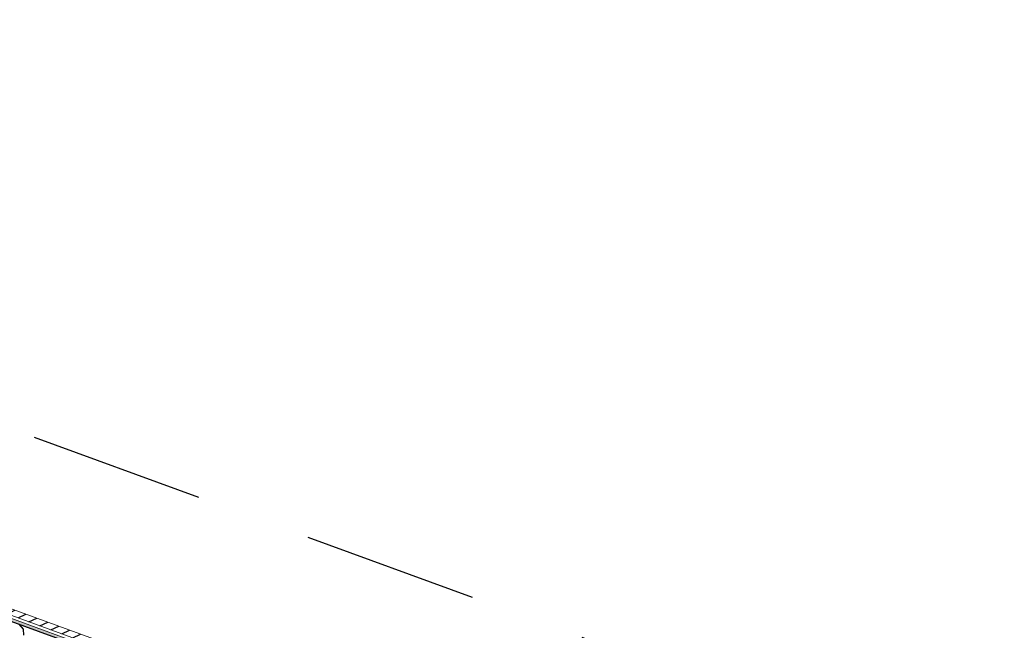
# Model space of a CAD drawing. Header units: millimetres. Extents: x 112481703 to 112588235, y 1264638581 to 1264713486.
# Tile 476 of 487: x 112584660 to 112588235, y 1264691866 to 1264694083. Entities that reach past the tile are written whole.
import ezdxf

# ---------------------------------------------------------------- set-up
doc = ezdxf.new("R2010")
doc.units = ezdxf.units.MM
doc.header["$LTSCALE"] = 0.5
doc.header["$MEASUREMENT"] = 0
doc.linetypes.add('Lang stiplet', pattern=[2116.666603, 1269.999981, -846.666622])
doc.linetypes.add('PLINE', pattern=[0])
doc.layers.add('235- Utvendig kledning og overflate', color=7, linetype='Continuous', lineweight=0)
for name, color, linetype in [('266- Himling og innvendig overflate#1', 7, 'Continuous'), ('Yttervegger.A225', 7, 'Continuous'), ('Yttervegger.A225 (Skravur)', 7, 'Continuous')]:
    doc.layers.add(name, color=color, linetype=linetype)

# ---------------------------------------------------------------- blocks, each defined once
blk = doc.blocks.new('*X280', base_point=(112557650, 1264717795))
at = {"layer": 'Yttervegger.A225 (Skravur)', "linetype": 'PLINE'}
for p, q in [((112584673.5, 1264691870.2), (112584658.2, 1264691888)), ((112584675.2, 1264691848.3), (112584673.5, 1264691870.2))]:
    blk.add_line(p, q, dxfattribs=at)

msp = doc.modelspace()

# ---------------------------------------------------------------- hatches: boundary and pattern name
at = {"layer": 'Yttervegger.A225 (Skravur)', "linetype": 'Continuous'}
h = msp.add_hatch(dxfattribs=at)
h.set_pattern_fill('Skrålinjer_1', color=256, style=0, pattern_type=2)
h.set_pattern_definition([(204.95599, (112557650, 1264717795), (-12.65766, 27.198964), [])])
h.paths.add_polyline_path([(112583059.3, 1264692493.7), (112587579.7, 1264690844.5), (112587587.2, 1264690865.1), (112583066.9, 1264692514.3)])
h = msp.add_hatch(dxfattribs=at)
h.set_pattern_fill('Prikker_tett', color=256, style=0, pattern_type=2)
h.set_pattern_definition([(249.956, (112557650, 1264717795), (-81.357, 29.68231), [0, -50]), (249.956, (112557682.11, 1264717756.67), (-81.357, 29.68231), [0, -50])])
h.paths.add_polyline_path([(112583075.3, 1264692476.1), (112583071.9, 1264692466.7), (112587552.7, 1264690831.9), (112587556.2, 1264690841.3)])

# ---------------------------------------------------------------- linework, layer by layer
at = {"layer": '235- Utvendig kledning og overflate', "linetype": 'PLINE'}
for p, q in [((112587569.3, 1264690848.2), (112583069.7, 1264692489.9)), ((112587556.2, 1264690841.3), (112583075.3, 1264692476.1))]:
    msp.add_line(p, q, dxfattribs=at)
at = {"layer": '235- Utvendig kledning og overflate', "linetype": 'PLINE', "flags": 128}
msp.add_lwpolyline([(112587607.9, 1264690857.6), (112583066.9, 1264692514.3)], dxfattribs=at)
at = {"layer": '266- Himling og innvendig overflate#1', "linetype": 'Lang stiplet'}
msp.add_lwpolyline([(112588235.4, 1264691281.6), (112578984.8, 1264665926.4), (112562432.1, 1264671965.5), (112565811.5, 1264681228.3), (112572876, 1264678650.9), (112578747.2, 1264694743.3)], close=True, dxfattribs=at)
at = {"layer": 'Yttervegger.A225', "linetype": 'PLINE'}
msp.add_line((112587413.7, 1264690882.7), (112583210.9, 1264692416), dxfattribs=at)

# ---------------------------------------------------------------- block references
at = {"layer": 'Yttervegger.A225'}
msp.add_blockref('*X280', (112557650, 1264717795), dxfattribs=at)

doc.saveas('drawing.dxf')
